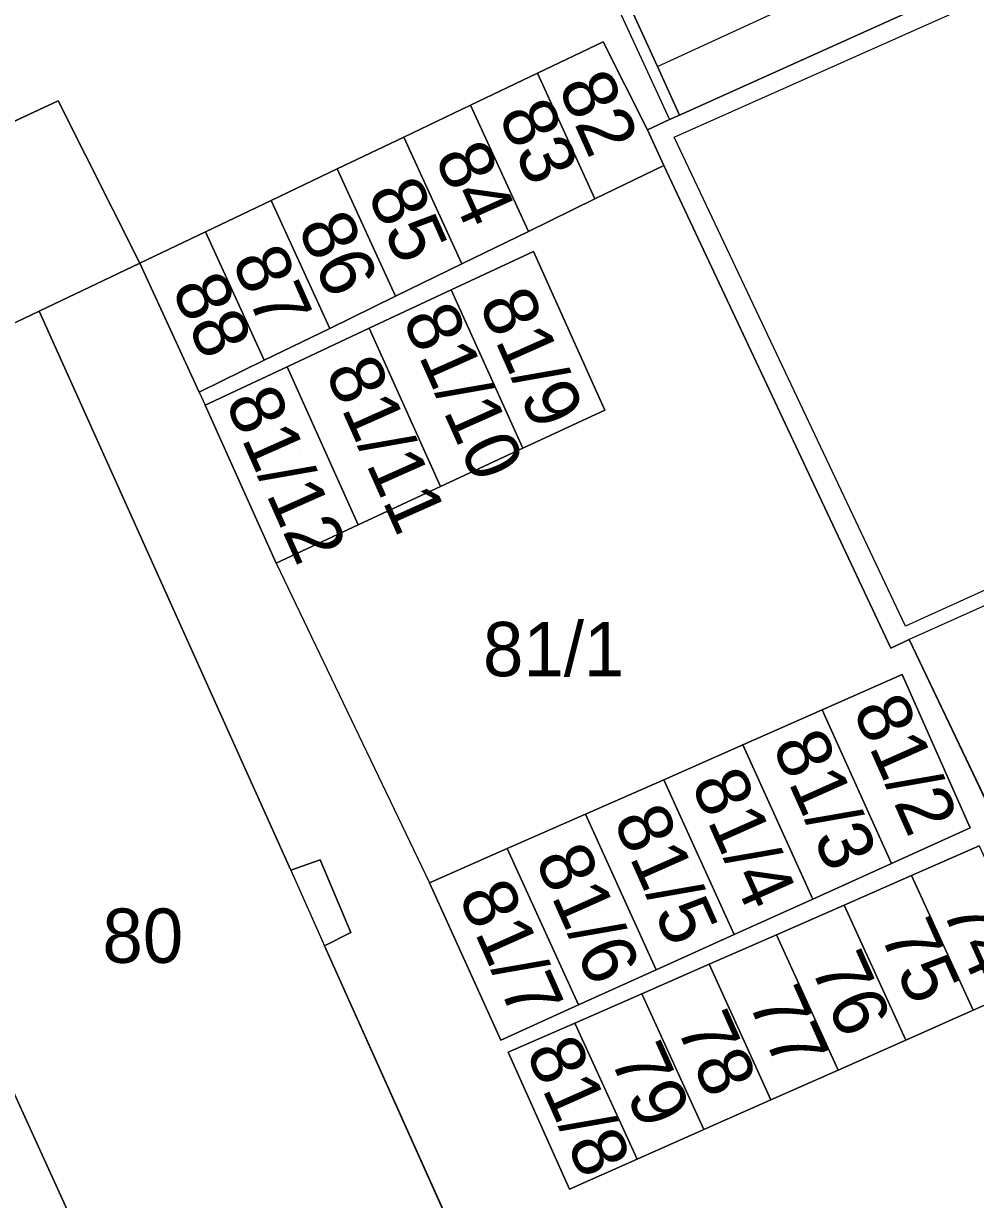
# Model space of a CAD drawing. Extents: x -264070 to -262271, y -1238894 to -1238141.
# Drawn here: x -263385.2 to -263350.16, y -1238717.98 to -1238674.69 of the extents above; entities that cross this region are included whole.
import ezdxf

# ---------------------------------------------------------------- set-up
doc = ezdxf.new("R2010")
doc.units = 0
for name, color, linetype in [('body_kn', 7, 'Continuous'), ('kladpar_druhypozemkov', 7, 'Continuous'), ('kladpar_hranice', 7, 'Continuous'), ('kladpar_parcelnecisla', 7, 'Continuous'), ('kladpar_plochy', 7, 'Continuous'), ('zappar_hrandruhpozemk', 7, 'Continuous')]:
    doc.layers.add(name, color=color, linetype=linetype)

msp = doc.modelspace()

# ---------------------------------------------------------------- linework, layer by layer
at = {"layer": 'body_kn'}
for p, q in [((-263363.87, -1238675.37), (-263363.87, -1238675.37)), ((-263363.87, -1238675.37), (-263363.87, -1238675.37)), ((-263361.87, -1238676.27), (-263361.87, -1238676.27)), ((-263361.87, -1238676.27), (-263361.87, -1238676.27)), ((-263366.28, -1238676.52), (-263366.28, -1238676.52)), ((-263383.93, -1238677.54), (-263383.93, -1238677.54)), ((-263368.75, -1238677.7), (-263368.75, -1238677.7)), ((-263368.75, -1238677.7), (-263368.75, -1238677.7)), ((-263361.05, -1238678.06), (-263361.05, -1238678.06)), ((-263362.24, -1238678.6), (-263362.24, -1238678.6)), ((-263361.42, -1238678.23), (-263361.42, -1238678.23)), ((-263371.21, -1238678.87), (-263371.21, -1238678.87)), ((-263361.25, -1238678.88), (-263361.25, -1238678.88)), ((-263373.66, -1238680.04), (-263373.66, -1238680.04)), ((-263373.66, -1238680.04), (-263373.66, -1238680.04)), ((-263361.63, -1238679.92), (-263361.63, -1238679.92)), ((-263364.17, -1238681.15), (-263364.17, -1238681.15)), ((-263364.17, -1238681.15), (-263364.17, -1238681.15)), ((-263376.09, -1238681.21), (-263376.09, -1238681.21)), ((-263378.51, -1238682.36), (-263378.51, -1238682.36)), ((-263378.51, -1238682.36), (-263378.51, -1238682.36)), ((-263366.62, -1238682.35), (-263366.62, -1238682.35)), ((-263366.43, -1238683.08), (-263366.43, -1238683.08)), ((-263380.92, -1238683.51), (-263380.92, -1238683.51)), ((-263369.07, -1238683.54), (-263369.07, -1238683.54)), ((-263369.07, -1238683.54), (-263369.07, -1238683.54)), ((-263369.46, -1238684.5), (-263369.46, -1238684.5)), ((-263369.46, -1238684.5), (-263369.46, -1238684.5)), ((-263371.51, -1238684.73), (-263371.51, -1238684.73)), ((-263384.63, -1238685.28), (-263384.63, -1238685.28)), ((-263373.93, -1238685.92), (-263373.93, -1238685.92)), ((-263373.93, -1238685.92), (-263373.93, -1238685.92)), ((-263372.48, -1238685.91), (-263372.48, -1238685.91)), ((-263376.34, -1238687.09), (-263376.34, -1238687.09)), ((-263375.5, -1238687.33), (-263375.5, -1238687.33)), ((-263378.74, -1238688.26), (-263378.74, -1238688.26)), ((-263378.74, -1238688.26), (-263378.74, -1238688.26)), ((-263378.52, -1238688.74), (-263378.52, -1238688.74)), ((-263363.8, -1238688.93), (-263363.8, -1238688.93)), ((-263363.8, -1238688.93), (-263363.8, -1238688.93)), ((-263366.82, -1238690.33), (-263366.82, -1238690.33)), ((-263369.85, -1238691.74), (-263369.85, -1238691.74)), ((-263369.85, -1238691.74), (-263369.85, -1238691.74)), ((-263372.88, -1238693.15), (-263372.88, -1238693.15)), ((-263372.88, -1238693.15), (-263372.88, -1238693.15)), ((-263375.9, -1238694.56), (-263375.9, -1238694.56)), ((-263375.9, -1238694.56), (-263375.9, -1238694.56)), ((-263352.74, -1238696.88), (-263352.74, -1238696.88)), ((-263352.6, -1238697.37), (-263352.6, -1238697.37)), ((-263353.28, -1238697.68), (-263353.28, -1238697.68)), ((-263353.28, -1238697.68), (-263353.28, -1238697.68)), ((-263352.86, -1238698.66), (-263352.86, -1238698.66)), ((-263352.86, -1238698.66), (-263352.86, -1238698.66)), ((-263355.81, -1238699.96), (-263355.81, -1238699.96)), ((-263355.81, -1238699.96), (-263355.81, -1238699.96)), ((-263358.73, -1238701.24), (-263358.73, -1238701.24)), ((-263361.63, -1238702.53), (-263361.63, -1238702.53)), ((-263364.52, -1238703.8), (-263364.52, -1238703.8)), ((-263364.52, -1238703.8), (-263364.52, -1238703.8)), ((-263350.35, -1238704.3), (-263350.35, -1238704.3)), ((-263367.4, -1238705.06), (-263367.4, -1238705.06)), ((-263367.4, -1238705.06), (-263367.4, -1238705.06)), ((-263375.37, -1238705.86), (-263375.37, -1238705.86)), ((-263375.37, -1238705.86), (-263375.37, -1238705.86)), ((-263374.29, -1238705.48), (-263374.29, -1238705.48)), ((-263353.25, -1238705.61), (-263353.25, -1238705.61)), ((-263352.52, -1238706.05), (-263352.52, -1238706.05)), ((-263370.26, -1238706.32), (-263370.26, -1238706.32)), ((-263356.15, -1238706.92), (-263356.15, -1238706.92)), ((-263356.15, -1238706.92), (-263356.15, -1238706.92)), ((-263355, -1238707.15), (-263355, -1238707.15)), ((-263355, -1238707.15), (-263355, -1238707.15)), ((-263373.16, -1238708.15), (-263373.16, -1238708.15)), ((-263359.04, -1238708.23), (-263359.04, -1238708.23)), ((-263359.04, -1238708.23), (-263359.04, -1238708.23)), ((-263357.49, -1238708.24), (-263357.49, -1238708.24)), ((-263374.13, -1238708.64), (-263374.13, -1238708.64)), ((-263359.97, -1238709.32), (-263359.97, -1238709.32)), ((-263359.97, -1238709.32), (-263359.97, -1238709.32)), ((-263361.92, -1238709.53), (-263361.92, -1238709.53)), ((-263362.44, -1238710.41), (-263362.44, -1238710.41)), ((-263362.44, -1238710.41), (-263362.44, -1238710.41)), ((-263364.78, -1238710.82), (-263364.78, -1238710.82)), ((-263350.25, -1238711.01), (-263350.25, -1238711.01)), ((-263350.25, -1238711.01), (-263350.25, -1238711.01)), ((-263364.91, -1238711.49), (-263364.91, -1238711.49)), ((-263367.63, -1238712.11), (-263367.63, -1238712.11)), ((-263352.73, -1238712.12), (-263352.73, -1238712.12)), ((-263367.36, -1238712.56), (-263367.36, -1238712.56)), ((-263355.22, -1238713.22), (-263355.22, -1238713.22)), ((-263355.22, -1238713.22), (-263355.22, -1238713.22)), ((-263357.69, -1238714.31), (-263357.69, -1238714.31)), ((-263360.16, -1238715.41), (-263360.16, -1238715.41)), ((-263362.62, -1238716.5), (-263362.62, -1238716.5)), ((-263362.62, -1238716.5), (-263362.62, -1238716.5)), ((-263365.1, -1238717.6), (-263365.1, -1238717.6))]:
    msp.add_line(p, q, dxfattribs=at)
at = {"layer": 'kladpar_druhypozemkov'}
for p, q in [((-263363.32, -1238677.82), (-263363.32, -1238677.82)), ((-263365.71, -1238678.99), (-263365.71, -1238678.99)), ((-263367.97, -1238680.4), (-263367.97, -1238680.4)), ((-263370.48, -1238681.37), (-263370.48, -1238681.37)), ((-263373.17, -1238682.89), (-263373.17, -1238682.89)), ((-263375.73, -1238684.08), (-263375.73, -1238684.08)), ((-263377.84, -1238685.05), (-263377.84, -1238685.05)), ((-263365.64, -1238686.76), (-263365.64, -1238686.76)), ((-263368.73, -1238687.8), (-263368.73, -1238687.8)), ((-263371.9, -1238689.14), (-263371.9, -1238689.14)), ((-263375.06, -1238690.39), (-263375.06, -1238690.39)), ((-263366.4, -1238696.52), (-263366.4, -1238696.52)), ((-263352.33, -1238701.66), (-263352.33, -1238701.66)), ((-263355.13, -1238702.66), (-263355.13, -1238702.66)), ((-263357.87, -1238704.4), (-263357.87, -1238704.4)), ((-263360.74, -1238705.91), (-263360.74, -1238705.91)), ((-263381.35, -1238707.22), (-263381.35, -1238707.22)), ((-263363.91, -1238707.3), (-263363.91, -1238707.3)), ((-263366.68, -1238708.43), (-263366.68, -1238708.43)), ((-263351.78, -1238708.66), (-263351.78, -1238708.66)), ((-263354.39, -1238709.69), (-263354.39, -1238709.69)), ((-263356.65, -1238711.14), (-263356.65, -1238711.14)), ((-263359.2, -1238712.14), (-263359.2, -1238712.14)), ((-263361.68, -1238713.2), (-263361.68, -1238713.2)), ((-263364.31, -1238714.28), (-263364.31, -1238714.28))]:
    msp.add_line(p, q, dxfattribs=at)
at = {"layer": 'kladpar_hranice'}
msp.add_line((-263361.63, -1238679.92), (-263353.28, -1238697.68), dxfattribs=at)
for points in [[(-263348.35, -1238672.34), (-263361.05, -1238678.06), (-263361.87, -1238676.27), (-263363.1, -1238673.56), (-263367.69, -1238663.47), (-263355.58, -1238657.76), (-263363.91, -1238640.47)], [(-263379.14, -1238663.25), (-263371.98, -1238659.88), (-263372.28, -1238659.28), (-263370.54, -1238658.44), (-263368.15, -1238663.69), (-263367.69, -1238663.47), (-263363.1, -1238673.56), (-263361.87, -1238676.27), (-263361.05, -1238678.06), (-263361.42, -1238678.23), (-263362.24, -1238678.6), (-263363.87, -1238675.37), (-263366.28, -1238676.52), (-263368.75, -1238677.7), (-263371.21, -1238678.87), (-263373.66, -1238680.04), (-263376.09, -1238681.21), (-263378.51, -1238682.36), (-263380.92, -1238683.51), (-263383.93, -1238677.54), (-263418.43, -1238693.59)], [(-263349.16, -1238704.58), (-263352.6, -1238697.37), (-263353.28, -1238697.68), (-263361.63, -1238679.92), (-263362.24, -1238678.6), (-263361.42, -1238678.23), (-263361.05, -1238678.06), (-263348.35, -1238672.34)], [(-263363.87, -1238675.37), (-263362.24, -1238678.6), (-263361.63, -1238679.92), (-263364.17, -1238681.15), (-263366.28, -1238676.52), (-263363.87, -1238675.37)], [(-263364.17, -1238681.15), (-263366.62, -1238682.35), (-263368.75, -1238677.7), (-263366.28, -1238676.52), (-263364.17, -1238681.15)], [(-263429.85, -1238694.91), (-263428.3, -1238695.67), (-263426.62, -1238695.97), (-263424.76, -1238695.82), (-263422.75, -1238695.38), (-263420.65, -1238694.6), (-263418.43, -1238693.59), (-263383.93, -1238677.54), (-263380.92, -1238683.51), (-263384.63, -1238685.28), (-263388.78, -1238687.26), (-263389.76, -1238685.11), (-263397.2, -1238688.5), (-263396.16, -1238690.79), (-263387.63, -1238709.51), (-263386.98, -1238710.93), (-263389.52, -1238712.06), (-263388.36, -1238714.73), (-263385.78, -1238713.56), (-263376.65, -1238733.6)], [(-263368.75, -1238677.7), (-263366.62, -1238682.35), (-263369.07, -1238683.54), (-263371.21, -1238678.87), (-263368.75, -1238677.7)], [(-263369.07, -1238683.54), (-263371.51, -1238684.73), (-263373.66, -1238680.04), (-263371.21, -1238678.87), (-263369.07, -1238683.54)], [(-263365.15, -1238728.6), (-263374.13, -1238708.64), (-263373.16, -1238708.15), (-263374.29, -1238705.48), (-263375.37, -1238705.86), (-263384.63, -1238685.28), (-263380.92, -1238683.51), (-263378.74, -1238688.26), (-263376.34, -1238687.09), (-263373.93, -1238685.92), (-263371.51, -1238684.73), (-263369.07, -1238683.54), (-263366.62, -1238682.35), (-263364.17, -1238681.15), (-263361.63, -1238679.92)], [(-263373.66, -1238680.04), (-263371.51, -1238684.73), (-263373.93, -1238685.92), (-263376.09, -1238681.21), (-263373.66, -1238680.04)], [(-263373.93, -1238685.92), (-263376.34, -1238687.09), (-263378.51, -1238682.36), (-263376.09, -1238681.21), (-263373.93, -1238685.92)], [(-263378.51, -1238682.36), (-263376.34, -1238687.09), (-263378.74, -1238688.26), (-263380.92, -1238683.51), (-263378.51, -1238682.36)], [(-263363.8, -1238688.93), (-263366.43, -1238683.08), (-263369.46, -1238684.5), (-263372.48, -1238685.91), (-263375.5, -1238687.33), (-263378.52, -1238688.74), (-263375.9, -1238694.56), (-263372.88, -1238693.15), (-263369.85, -1238691.74), (-263366.82, -1238690.33), (-263363.8, -1238688.93)], [(-263363.8, -1238688.93), (-263366.82, -1238690.33), (-263369.46, -1238684.5), (-263366.43, -1238683.08), (-263363.8, -1238688.93)], [(-263369.46, -1238684.5), (-263366.82, -1238690.33), (-263369.85, -1238691.74), (-263372.48, -1238685.91), (-263369.46, -1238684.5)], [(-263375.37, -1238705.86), (-263374.29, -1238705.48), (-263373.16, -1238708.15), (-263374.13, -1238708.64), (-263365.15, -1238728.6), (-263376.65, -1238733.6), (-263385.78, -1238713.56), (-263388.36, -1238714.73), (-263389.52, -1238712.06), (-263386.98, -1238710.93), (-263387.63, -1238709.51), (-263396.16, -1238690.79), (-263397.2, -1238688.5), (-263389.76, -1238685.11), (-263388.78, -1238687.26), (-263384.63, -1238685.28), (-263375.37, -1238705.86)], [(-263369.85, -1238691.74), (-263372.88, -1238693.15), (-263375.5, -1238687.33), (-263372.48, -1238685.91), (-263369.85, -1238691.74)], [(-263372.88, -1238693.15), (-263375.9, -1238694.56), (-263378.52, -1238688.74), (-263375.5, -1238687.33), (-263372.88, -1238693.15)], [(-263353.28, -1238697.68), (-263352.6, -1238697.37), (-263349.16, -1238704.58)], [(-263367.63, -1238712.11), (-263364.78, -1238710.82), (-263361.92, -1238709.53), (-263359.04, -1238708.23), (-263356.15, -1238706.92), (-263353.25, -1238705.61), (-263350.35, -1238704.3), (-263352.86, -1238698.66), (-263355.81, -1238699.96), (-263358.73, -1238701.24), (-263361.63, -1238702.53), (-263364.52, -1238703.8), (-263367.4, -1238705.06), (-263370.26, -1238706.32), (-263367.63, -1238712.11)], [(-263352.86, -1238698.66), (-263350.35, -1238704.3), (-263353.25, -1238705.61), (-263355.81, -1238699.96), (-263352.86, -1238698.66)], [(-263355.81, -1238699.96), (-263353.25, -1238705.61), (-263356.15, -1238706.92), (-263358.73, -1238701.24), (-263355.81, -1238699.96)], [(-263356.15, -1238706.92), (-263359.04, -1238708.23), (-263361.63, -1238702.53), (-263358.73, -1238701.24), (-263356.15, -1238706.92)], [(-263359.04, -1238708.23), (-263361.92, -1238709.53), (-263364.52, -1238703.8), (-263361.63, -1238702.53), (-263359.04, -1238708.23)], [(-263364.52, -1238703.8), (-263361.92, -1238709.53), (-263364.78, -1238710.82), (-263367.4, -1238705.06), (-263364.52, -1238703.8)], [(-263350.02, -1238704.96), (-263352.52, -1238706.05), (-263355, -1238707.15), (-263357.49, -1238708.24), (-263359.97, -1238709.32), (-263362.44, -1238710.41), (-263364.91, -1238711.49), (-263367.36, -1238712.56), (-263365.1, -1238717.6), (-263362.62, -1238716.5), (-263360.16, -1238715.41), (-263357.69, -1238714.31), (-263355.22, -1238713.22), (-263352.73, -1238712.12), (-263350.25, -1238711.01), (-263347.76, -1238709.91)], [(-263347.76, -1238709.91), (-263350.25, -1238711.01), (-263352.52, -1238706.05), (-263350.02, -1238704.96), (-263347.76, -1238709.91)], [(-263367.4, -1238705.06), (-263364.78, -1238710.82), (-263367.63, -1238712.11), (-263370.26, -1238706.32), (-263367.4, -1238705.06)], [(-263350.25, -1238711.01), (-263352.73, -1238712.12), (-263355, -1238707.15), (-263352.52, -1238706.05), (-263350.25, -1238711.01)], [(-263355, -1238707.15), (-263352.73, -1238712.12), (-263355.22, -1238713.22), (-263357.49, -1238708.24), (-263355, -1238707.15)], [(-263355.22, -1238713.22), (-263357.69, -1238714.31), (-263359.97, -1238709.32), (-263357.49, -1238708.24), (-263355.22, -1238713.22)], [(-263359.97, -1238709.32), (-263357.69, -1238714.31), (-263360.16, -1238715.41), (-263362.44, -1238710.41), (-263359.97, -1238709.32)], [(-263362.44, -1238710.41), (-263360.16, -1238715.41), (-263362.62, -1238716.5), (-263364.91, -1238711.49), (-263362.44, -1238710.41)], [(-263362.62, -1238716.5), (-263365.1, -1238717.6), (-263367.36, -1238712.56), (-263364.91, -1238711.49), (-263362.62, -1238716.5)]]:
    msp.add_lwpolyline(points, dxfattribs=at)
at = {"layer": 'kladpar_plochy'}
for p, q in [((-263418.43, -1238693.59), (-263383.93, -1238677.54)), ((-263383.93, -1238677.54), (-263380.92, -1238683.51)), ((-263364.17, -1238681.15), (-263361.63, -1238679.92)), ((-263361.63, -1238679.92), (-263353.28, -1238697.68)), ((-263366.62, -1238682.35), (-263364.17, -1238681.15)), ((-263369.07, -1238683.54), (-263366.62, -1238682.35)), ((-263366.43, -1238683.08), (-263369.46, -1238684.5)), ((-263363.8, -1238688.93), (-263366.43, -1238683.08)), ((-263384.63, -1238685.28), (-263380.92, -1238683.51)), ((-263380.92, -1238683.51), (-263384.63, -1238685.28)), ((-263380.92, -1238683.51), (-263378.74, -1238688.26)), ((-263371.51, -1238684.73), (-263369.07, -1238683.54)), ((-263369.46, -1238684.5), (-263372.48, -1238685.91)), ((-263373.93, -1238685.92), (-263371.51, -1238684.73)), ((-263384.63, -1238685.28), (-263388.78, -1238687.26)), ((-263375.37, -1238705.86), (-263384.63, -1238685.28)), ((-263376.34, -1238687.09), (-263373.93, -1238685.92)), ((-263372.48, -1238685.91), (-263375.5, -1238687.33)), ((-263378.74, -1238688.26), (-263376.34, -1238687.09)), ((-263375.5, -1238687.33), (-263378.52, -1238688.74)), ((-263378.52, -1238688.74), (-263375.9, -1238694.56)), ((-263366.82, -1238690.33), (-263363.8, -1238688.93)), ((-263369.85, -1238691.74), (-263366.82, -1238690.33)), ((-263372.88, -1238693.15), (-263369.85, -1238691.74)), ((-263375.9, -1238694.56), (-263372.88, -1238693.15)), ((-263353.28, -1238697.68), (-263352.6, -1238697.37)), ((-263352.6, -1238697.37), (-263349.16, -1238704.58)), ((-263352.86, -1238698.66), (-263355.81, -1238699.96)), ((-263350.35, -1238704.3), (-263352.86, -1238698.66)), ((-263355.81, -1238699.96), (-263358.73, -1238701.24)), ((-263358.73, -1238701.24), (-263361.63, -1238702.53)), ((-263361.63, -1238702.53), (-263364.52, -1238703.8)), ((-263364.52, -1238703.8), (-263367.4, -1238705.06)), ((-263353.25, -1238705.61), (-263350.35, -1238704.3)), ((-263350.02, -1238704.96), (-263352.52, -1238706.05)), ((-263367.4, -1238705.06), (-263370.26, -1238706.32)), ((-263374.29, -1238705.48), (-263375.37, -1238705.86)), ((-263373.16, -1238708.15), (-263374.29, -1238705.48)), ((-263356.15, -1238706.92), (-263353.25, -1238705.61)), ((-263352.52, -1238706.05), (-263355, -1238707.15)), ((-263370.26, -1238706.32), (-263367.63, -1238712.11)), ((-263359.04, -1238708.23), (-263356.15, -1238706.92)), ((-263355, -1238707.15), (-263357.49, -1238708.24)), ((-263374.13, -1238708.64), (-263373.16, -1238708.15)), ((-263361.92, -1238709.53), (-263359.04, -1238708.23)), ((-263357.49, -1238708.24), (-263359.97, -1238709.32)), ((-263365.15, -1238728.6), (-263374.13, -1238708.64)), ((-263359.97, -1238709.32), (-263362.44, -1238710.41)), ((-263364.78, -1238710.82), (-263361.92, -1238709.53)), ((-263350.25, -1238711.01), (-263347.76, -1238709.91)), ((-263362.44, -1238710.41), (-263364.91, -1238711.49)), ((-263367.63, -1238712.11), (-263364.78, -1238710.82)), ((-263352.73, -1238712.12), (-263350.25, -1238711.01)), ((-263364.91, -1238711.49), (-263367.36, -1238712.56)), ((-263355.22, -1238713.22), (-263352.73, -1238712.12)), ((-263367.36, -1238712.56), (-263365.1, -1238717.6)), ((-263357.69, -1238714.31), (-263355.22, -1238713.22)), ((-263385.78, -1238713.56), (-263376.65, -1238733.6)), ((-263360.16, -1238715.41), (-263357.69, -1238714.31)), ((-263362.62, -1238716.5), (-263360.16, -1238715.41)), ((-263365.1, -1238717.6), (-263362.62, -1238716.5))]:
    msp.add_line(p, q, dxfattribs=at)
for points in [[(-263348.35, -1238672.34), (-263361.05, -1238678.06), (-263361.87, -1238676.27), (-263363.1, -1238673.56), (-263367.69, -1238663.47), (-263355.58, -1238657.76), (-263363.91, -1238640.47)], [(-263392.74, -1238669.65), (-263379.14, -1238663.25), (-263371.98, -1238659.88), (-263372.28, -1238659.28), (-263370.54, -1238658.44), (-263368.15, -1238663.69), (-263367.69, -1238663.47), (-263363.1, -1238673.56), (-263361.87, -1238676.27), (-263361.05, -1238678.06), (-263361.42, -1238678.23), (-263362.24, -1238678.6), (-263363.87, -1238675.37), (-263366.28, -1238676.52), (-263368.75, -1238677.7), (-263371.21, -1238678.87), (-263373.66, -1238680.04), (-263376.09, -1238681.21), (-263378.51, -1238682.36), (-263380.92, -1238683.51), (-263383.93, -1238677.54), (-263418.43, -1238693.59)], [(-263349.16, -1238704.58), (-263352.6, -1238697.37), (-263353.28, -1238697.68), (-263361.63, -1238679.92), (-263362.24, -1238678.6), (-263361.42, -1238678.23), (-263361.05, -1238678.06), (-263348.35, -1238672.34)]]:
    msp.add_lwpolyline(points, dxfattribs=at)
for points in [[(-263363.87, -1238675.37), (-263362.24, -1238678.6), (-263361.63, -1238679.92), (-263364.17, -1238681.15), (-263366.28, -1238676.52)], [(-263364.17, -1238681.15), (-263366.62, -1238682.35), (-263368.75, -1238677.7), (-263366.28, -1238676.52)], [(-263368.75, -1238677.7), (-263366.62, -1238682.35), (-263369.07, -1238683.54), (-263371.21, -1238678.87)], [(-263369.07, -1238683.54), (-263371.51, -1238684.73), (-263373.66, -1238680.04), (-263371.21, -1238678.87)], [(-263373.66, -1238680.04), (-263371.51, -1238684.73), (-263373.93, -1238685.92), (-263376.09, -1238681.21)], [(-263373.93, -1238685.92), (-263376.34, -1238687.09), (-263378.51, -1238682.36), (-263376.09, -1238681.21)], [(-263378.51, -1238682.36), (-263376.34, -1238687.09), (-263378.74, -1238688.26), (-263380.92, -1238683.51)], [(-263363.8, -1238688.93), (-263366.82, -1238690.33), (-263369.46, -1238684.5), (-263366.43, -1238683.08)], [(-263369.46, -1238684.5), (-263366.82, -1238690.33), (-263369.85, -1238691.74), (-263372.48, -1238685.91)], [(-263375.37, -1238705.86), (-263374.29, -1238705.48), (-263373.16, -1238708.15), (-263374.13, -1238708.64), (-263365.15, -1238728.6), (-263376.65, -1238733.6), (-263385.78, -1238713.56), (-263388.36, -1238714.73), (-263389.52, -1238712.06), (-263386.98, -1238710.93), (-263387.63, -1238709.51), (-263396.16, -1238690.79), (-263397.2, -1238688.5), (-263389.76, -1238685.11), (-263388.78, -1238687.26), (-263384.63, -1238685.28)], [(-263369.85, -1238691.74), (-263372.88, -1238693.15), (-263375.5, -1238687.33), (-263372.48, -1238685.91)], [(-263372.88, -1238693.15), (-263375.9, -1238694.56), (-263378.52, -1238688.74), (-263375.5, -1238687.33)], [(-263352.86, -1238698.66), (-263350.35, -1238704.3), (-263353.25, -1238705.61), (-263355.81, -1238699.96)], [(-263355.81, -1238699.96), (-263353.25, -1238705.61), (-263356.15, -1238706.92), (-263358.73, -1238701.24)], [(-263356.15, -1238706.92), (-263359.04, -1238708.23), (-263361.63, -1238702.53), (-263358.73, -1238701.24)], [(-263359.04, -1238708.23), (-263361.92, -1238709.53), (-263364.52, -1238703.8), (-263361.63, -1238702.53)], [(-263364.52, -1238703.8), (-263361.92, -1238709.53), (-263364.78, -1238710.82), (-263367.4, -1238705.06)], [(-263347.76, -1238709.91), (-263350.25, -1238711.01), (-263352.52, -1238706.05), (-263350.02, -1238704.96)], [(-263367.4, -1238705.06), (-263364.78, -1238710.82), (-263367.63, -1238712.11), (-263370.26, -1238706.32)], [(-263350.25, -1238711.01), (-263352.73, -1238712.12), (-263355, -1238707.15), (-263352.52, -1238706.05)], [(-263355, -1238707.15), (-263352.73, -1238712.12), (-263355.22, -1238713.22), (-263357.49, -1238708.24)], [(-263355.22, -1238713.22), (-263357.69, -1238714.31), (-263359.97, -1238709.32), (-263357.49, -1238708.24)], [(-263359.97, -1238709.32), (-263357.69, -1238714.31), (-263360.16, -1238715.41), (-263362.44, -1238710.41)], [(-263362.44, -1238710.41), (-263360.16, -1238715.41), (-263362.62, -1238716.5), (-263364.91, -1238711.49)], [(-263362.62, -1238716.5), (-263365.1, -1238717.6), (-263367.36, -1238712.56), (-263364.91, -1238711.49)]]:
    msp.add_lwpolyline(points, close=True, dxfattribs=at)
at = {"layer": 'zappar_hrandruhpozemk'}
for p, q in [((-263368.15, -1238663.69), (-263361.42, -1238678.23)), ((-263361.87, -1238676.27), (-263345.91, -1238668.93)), ((-263378.74, -1238688.26), (-263378.52, -1238688.74)), ((-263375.9, -1238694.56), (-263370.26, -1238706.32)), ((-263375.37, -1238705.86), (-263374.13, -1238708.64))]:
    msp.add_line(p, q, dxfattribs=at)
for points in [[(-263343.5, -1238692.68), (-263352.74, -1238696.88), (-263361.25, -1238678.88), (-263348.62, -1238673.25)], [(-263342.41, -1238689.68), (-263341.69, -1238691.27), (-263341.24, -1238692.27), (-263352.6, -1238697.37)]]:
    msp.add_lwpolyline(points, dxfattribs=at)

# ---------------------------------------------------------------- texts
at = {"layer": 'kladpar_parcelnecisla'}
for s, p in [('82', (-263365.547, -1238677.009)), ('83', (-263367.743, -1238678.055)), ('84', (-263370.092, -1238679.609)), ('85', (-263372.564, -1238680.948)), ('86', (-263375.132, -1238682.189)), ('87', (-263377.562, -1238683.432)), ('88', (-263379.771, -1238684.447)), ('81/9', (-263368.463, -1238685.003)), ('81/10', (-263371.279, -1238685.567)), ('81/11', (-263374.12, -1238687.51)), ('81/12', (-263377.801, -1238688.617)), ('81/2', (-263354.698, -1238699.964)), ('81/3', (-263357.664, -1238701.269)), ('81/4', (-263360.653, -1238702.683)), ('81/5', (-263363.515, -1238704.023)), ('81/6', (-263366.393, -1238705.463)), ('81/7', (-263369.214, -1238706.796)), ('74', (-263351.41, -1238707.291)), ('75', (-263353.692, -1238708.21)), ('76', (-263356.25, -1238709.421)), ('77', (-263358.55, -1238710.694)), ('78', (-263361.189, -1238711.629)), ('81/8', (-263366.732, -1238712.551)), ('79', (-263363.63, -1238712.781))]:
    msp.add_text(s, height=2, rotation=294, dxfattribs=at).set_placement(p)
for s, p in [('81/1', (-263368.291, -1238698.72)), ('80', (-263382.301, -1238709.27))]:
    msp.add_text(s, height=2, dxfattribs=at).set_placement(p)

doc.saveas('drawing.dxf')
